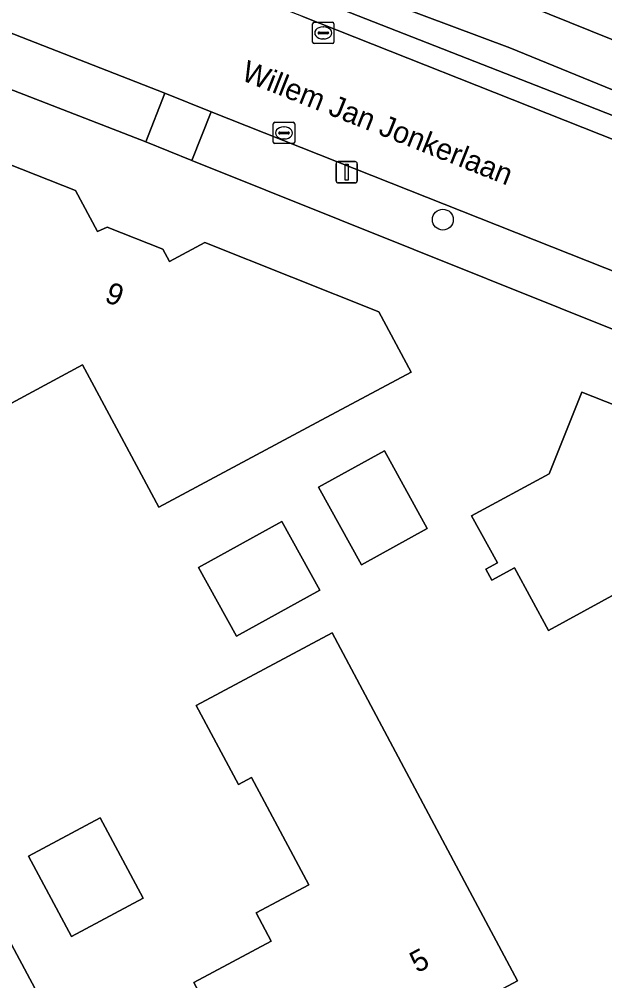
# Model space of a CAD drawing. Extents: x 157320 to 158835, y 386650 to 388491.
# Drawn here: x 158164.36 to 158191.75, y 387283.97 to 387328.97 of the extents above; entities that cross this region are included whole.
import ezdxf

# ---------------------------------------------------------------- set-up
doc = ezdxf.new("R2010")
doc.units = 0
for name, color, linetype in [('IMGEO_Berm_groen', 7, 'Continuous'), ('IMGEO_Boom', 7, 'Continuous'), ('IMGEO_Erf', 7, 'Continuous'), ('IMGEO_Fietspad_gesloten', 7, 'Continuous'), ('IMGEO_Greppel_droge_sloot', 7, 'Continuous'), ('IMGEO_Groenvoorziening', 7, 'Continuous'), ('IMGEO_Kolk', 7, 'Continuous'), ('IMGEO_Lichtmast', 7, 'Continuous'), ('IMGEO_Openbare_ruimte_label', 7, 'Continuous'), ('IMGEO_Pand', 7, 'Continuous'), ('IMGEO_Pand_nummerreeks', 7, 'Continuous'), ('IMGEO_Rijbaan_lokaal_gesloten', 7, 'Continuous'), ('IMGEO_Voetpad_open', 7, 'Continuous')]:
    doc.layers.add(name, color=color, linetype=linetype)

msp = doc.modelspace()

# ---------------------------------------------------------------- linework, layer by layer
at = {"layer": 'IMGEO_Berm_groen'}
msp.add_lwpolyline([(158177.571, 387329.112), (158217.018, 387313.487), (158222.051, 387311.493), (158224.046, 387315.044), (158195.029, 387326.837), (158178.354, 387333.585)], dxfattribs=at)
msp.add_lwpolyline([(158187.304, 387327.627), (158220.325, 387314.118), (158222.485, 387313.349), (158222.156, 387312.434), (158211.722, 387316.644), (158201.765, 387320.671), (158189.611, 387325.448), (158179.141, 387329.549), (158177.31, 387330.226), (158177.749, 387331.214)], close=True, dxfattribs=at)
at = {"layer": 'IMGEO_Boom'}
msp.add_circle((158184.177, 387319.591), 0.489, dxfattribs=at)
at = {"layer": 'IMGEO_Erf'}
msp.add_lwpolyline([(158192.371, 387280.748), (158201.235, 387285.4), (158202.158, 387286.046), (158212.666, 387291.668), (158216.158, 387300.99), (158216.196, 387301.202), (158216.245, 387301.693), (158216.243, 387302.187), (158216.189, 387302.678), (158216.085, 387303.161), (158215.93, 387303.63), (158215.727, 387304.08), (158215.478, 387304.507), (158215.186, 387304.905), (158214.854, 387305.271), (158214.486, 387305.6), (158201.742, 387310.539), (158200.048, 387311.279), (158172.43, 387322.36), (158170.279, 387323.24), (158156.835, 387328.445)], dxfattribs=at)
for points in [[(158167.753, 387311.991), (158167.319, 387312.803), (158161.069, 387309.433), (158158.9, 387313.489), (158158.184, 387313.103), (158154.907, 387311.336), (158152.816, 387315.215), (158150.443, 387319.616), (158150.696, 387319.766), (158151.102, 387319.049), (158156.36, 387321.925), (158155.984, 387322.628), (158155.474, 387323.582), (158157.542, 387324.686), (158166.988, 387320.948), (158168.02, 387319.037), (158168.467, 387319.243), (158171.074, 387318.202), (158171.391, 387317.634), (158173.045, 387318.527), (158181.181, 387315.276), (158182.695, 387312.457), (158178.287, 387310.099), (158170.884, 387306.138)], [(158187.529, 387303.287), (158186.474, 387302.714), (158186.195, 387303.228), (158186.728, 387303.535), (158185.52, 387305.721), (158189.153, 387307.696), (158190.685, 387311.518), (158198.358, 387308.486), (158197.986, 387307.545), (158201.15, 387306.291), (158203.112, 387305.513), (158203.483, 387306.446), (158213.734, 387302.382), (158212.072, 387298.205), (158201.372, 387292.438), (158198.42, 387297.878), (158195.529, 387296.309), (158193.515, 387300.122), (158192.433, 387302.167), (158189.116, 387300.367)], [(158178.358, 387307.067), (158181.443, 387308.772), (158183.45, 387305.141), (158180.364, 387303.436)], [(158172.737, 387303.306), (158176.642, 387305.464), (158178.421, 387302.246), (158174.516, 387300.088)], [(158177.911, 387288.455), (158175.23, 387293.485), (158174.613, 387293.156), (158172.641, 387296.857), (158179.002, 387300.247), (158185.321, 387288.375), (158187.67, 387283.961), (158181.141, 387280.472), (158181.85, 387279.162), (158176.566, 387276.312), (158174.214, 387280.725), (158172.528, 387283.889), (158176.149, 387285.818), (158175.444, 387287.14)], [(158164.785, 387289.793), (158168.149, 387291.593), (158170.159, 387287.838), (158166.795, 387286.038)], [(158160.846, 387291.527), (158167.986, 387278.187), (158170.346, 387273.778), (158166.37, 387271.658), (158164.586, 387275.024), (158163.503, 387277.068), (158160.952, 387275.692), (158161.366, 387274.955), (158158.116, 387273.167), (158158.228, 387272.942), (158156.592, 387272.05), (158156.49, 387272.276), (158154.655, 387271.321), (158152.296, 387275.73), (158150.449, 387279.18), (158156.895, 387282.63), (158154.073, 387287.902)]]:
    msp.add_lwpolyline(points, close=True, dxfattribs=at)
at = {"layer": 'IMGEO_Fietspad_gesloten'}
msp.add_lwpolyline([(158124.471, 387355.87), (158132.741, 387352.366), (158149.829, 387345.265), (158176.498, 387334.345), (158178.354, 387333.585), (158195.029, 387326.837), (158224.046, 387315.044), (158225.213, 387314.57), (158232.134, 387311.757), (158271.569, 387296.126), (158272.304, 387295.835), (158288.418, 387289.45), (158289.751, 387292.854), (158274.047, 387299.005), (158272.994, 387299.418), (158233.586, 387314.953), (158196.427, 387330.121), (158179.894, 387336.819), (158178.012, 387337.588), (158134.371, 387355.421), (158125.75, 387359.161)], dxfattribs=at)
at = {"layer": 'IMGEO_Greppel_droge_sloot'}
msp.add_lwpolyline([(158177.31, 387330.226), (158179.141, 387329.549), (158189.611, 387325.448), (158201.765, 387320.671), (158211.722, 387316.644), (158222.156, 387312.434), (158222.485, 387313.349), (158220.325, 387314.118), (158187.304, 387327.627), (158177.749, 387331.214)], close=True, dxfattribs=at)
at = {"layer": 'IMGEO_Groenvoorziening'}
msp.add_lwpolyline([(158153.833, 387330.275), (158152.294, 387329.436), (158153.727, 387326.8), (158156.835, 387328.445), (158170.279, 387323.24), (158171.172, 387325.505), (158158.741, 387330.384)], dxfattribs=at)
msp.add_lwpolyline([(158173.33, 387324.641), (158172.43, 387322.36), (158200.048, 387311.279), (158201.008, 387313.673)], close=True, dxfattribs=at)
at = {"layer": 'IMGEO_Kolk'}
for p, q in [((158178.081, 387327.905), (158178.081, 387328.757)), ((158178.156, 387328.831), (158179.008, 387328.831)), ((158178.569, 387328.611), (158178.594, 387328.611)), ((158179.082, 387328.757), (158179.082, 387327.905)), ((158178.34, 387328.325), (158178.34, 387328.337)), ((158178.778, 387328.288), (158178.38, 387328.288)), ((158178.383, 387328.374), (158178.781, 387328.374)), ((158178.592, 387328.051), (158178.567, 387328.051)), ((158178.824, 387328.337), (158178.824, 387328.325)), ((158179.008, 387327.831), (158178.156, 387327.831)), ((158176.244, 387323.222), (158176.244, 387324.074)), ((158176.319, 387324.148), (158177.171, 387324.148)), ((158177.245, 387324.074), (158177.245, 387323.222)), ((158176.503, 387323.642), (158176.503, 387323.654)), ((158176.941, 387323.605), (158176.543, 387323.605)), ((158176.546, 387323.691), (158176.944, 387323.691)), ((158176.732, 387323.928), (158176.757, 387323.928)), ((158176.987, 387323.654), (158176.987, 387323.642)), ((158177.171, 387323.148), (158176.319, 387323.148)), ((158176.755, 387323.368), (158176.73, 387323.368))]:
    msp.add_line(p, q, dxfattribs=at)
for points in [[(158178.081, 387327.905), (158178.081, 387328.757)], [(158178.156, 387328.831), (158179.008, 387328.831)], [(158179.082, 387328.757), (158179.082, 387327.905)], [(158179.008, 387327.831), (158178.156, 387327.831)], [(158176.244, 387323.222), (158176.244, 387324.074)], [(158176.319, 387324.148), (158177.171, 387324.148)], [(158177.245, 387324.074), (158177.245, 387323.222)], [(158177.171, 387323.148), (158176.319, 387323.148)]]:
    msp.add_lwpolyline(points, dxfattribs=at)
for centre, radius, start, end in [((158178.158, 387328.755), 0.0765, 91.552, 178.448), ((158178.158, 387328.755), 0.0765, 91.552, 178.448), ((158179.006, 387328.755), 0.0765, 1.552, 88.448), ((158179.006, 387328.755), 0.0765, 1.552, 88.448), ((158178.38, 387328.334), 0.0403, 85.8775, 175.7526), ((158178.377, 387328.324), 0.0366, 178.938, 274.7102), ((158178.781, 387328.331), 0.043, 264.8664, 352.4533), ((158178.785, 387328.336), 0.0386, 1.7309, 96.639), ((158178.158, 387327.907), 0.0765, 181.552, 268.448), ((158178.158, 387327.907), 0.0765, 181.552, 268.448), ((158179.006, 387327.907), 0.0765, 271.552, 358.448), ((158179.006, 387327.907), 0.0765, 271.552, 358.448), ((158176.321, 387324.072), 0.0765, 91.552, 178.448), ((158176.321, 387324.072), 0.0765, 91.552, 178.448), ((158177.169, 387324.072), 0.0765, 1.552, 88.448), ((158177.169, 387324.072), 0.0765, 1.552, 88.448), ((158176.543, 387323.651), 0.0403, 85.8775, 175.7526), ((158176.54, 387323.641), 0.0366, 178.938, 274.7102), ((158176.944, 387323.648), 0.043, 264.8664, 352.4533), ((158176.948, 387323.653), 0.0386, 1.7309, 96.639), ((158176.321, 387323.224), 0.0765, 181.552, 268.448), ((158176.321, 387323.224), 0.0765, 181.552, 268.448), ((158177.169, 387323.224), 0.0765, 271.552, 358.448), ((158177.169, 387323.224), 0.0765, 271.552, 358.448)]:
    msp.add_arc(centre, radius, start, end, dxfattribs=at)
for centre, major_axis, ratio, start_param, end_param in [((158178.568, 387328.331), (-0.387, 0.002), 0.722429, 4.712389, 7.853982), ((158178.593, 387328.331), (-0.39, 0.002), 0.717154, 1.570796, 4.712389), ((158176.731, 387323.648), (-0.387, 0.002), 0.722429, 4.712389, 7.853982), ((158176.756, 387323.648), (-0.39, 0.002), 0.717154, 1.570796, 4.712389)]:
    msp.add_ellipse(centre, major_axis=major_axis, ratio=ratio, start_param=start_param, end_param=end_param, dxfattribs=at)
at = {"layer": 'IMGEO_Lichtmast'}
for p, q in [((158179.181, 387321.408), (158179.181, 387322.208)), ((158179.181, 387322.208), (158179.181, 387321.408)), ((158179.281, 387322.308), (158180.071, 387322.308)), ((158180.071, 387322.308), (158179.281, 387322.308)), ((158180.171, 387322.208), (158180.171, 387321.408)), ((158180.171, 387321.408), (158180.171, 387322.208)), ((158180.071, 387321.308), (158179.281, 387321.308)), ((158179.281, 387321.308), (158180.071, 387321.308))]:
    msp.add_line(p, q, dxfattribs=at)
msp.add_lwpolyline([(158179.601, 387322.183), (158179.751, 387322.183), (158179.751, 387321.433), (158179.601, 387321.433), (158179.601, 387322.183)], dxfattribs=at)
for centre, start, end in [((158179.281, 387322.208), 90, 180), ((158179.281, 387322.208), 90, 180), ((158180.071, 387322.208), 0, 90), ((158180.071, 387322.208), 360, 90), ((158179.281, 387321.408), 180, 270), ((158179.281, 387321.408), 180, 270), ((158180.071, 387321.408), 270, 0), ((158180.071, 387321.408), 270, 0)]:
    msp.add_arc(centre, 0.1, start, end, dxfattribs=at)
at = {"layer": 'IMGEO_Pand'}
for points in [[(158173.045, 387318.527), (158171.391, 387317.634), (158171.074, 387318.202), (158168.467, 387319.243), (158168.02, 387319.037), (158166.988, 387320.948), (158157.542, 387324.686), (158155.474, 387323.582), (158155.984, 387322.628), (158156.36, 387321.925), (158151.102, 387319.049), (158150.696, 387319.766), (158150.443, 387319.616), (158152.816, 387315.215), (158154.907, 387311.336), (158158.184, 387313.103), (158158.9, 387313.489), (158161.069, 387309.433), (158167.319, 387312.803), (158167.753, 387311.991), (158170.884, 387306.138), (158178.287, 387310.099), (158182.695, 387312.457), (158181.181, 387315.276)], [(158203.483, 387306.446), (158203.112, 387305.513), (158201.15, 387306.291), (158197.986, 387307.545), (158198.358, 387308.486), (158190.685, 387311.518), (158189.153, 387307.696), (158185.52, 387305.721), (158186.728, 387303.535), (158186.195, 387303.228), (158186.474, 387302.714), (158187.529, 387303.287), (158189.116, 387300.367), (158192.433, 387302.167), (158193.515, 387300.122), (158195.529, 387296.309), (158198.42, 387297.878), (158201.372, 387292.438), (158212.072, 387298.205), (158213.734, 387302.382)], [(158183.45, 387305.141), (158181.443, 387308.772), (158178.358, 387307.067), (158180.364, 387303.436)], [(158172.737, 387303.306), (158174.516, 387300.088), (158178.421, 387302.246), (158176.642, 387305.464)], [(158187.67, 387283.961), (158185.321, 387288.375), (158179.002, 387300.247), (158172.641, 387296.857), (158174.613, 387293.156), (158175.23, 387293.485), (158177.911, 387288.455), (158175.444, 387287.14), (158176.149, 387285.818), (158172.528, 387283.889), (158174.214, 387280.725), (158176.566, 387276.312), (158181.85, 387279.162), (158181.141, 387280.472)], [(158164.785, 387289.793), (158166.795, 387286.038), (158170.159, 387287.838), (158168.149, 387291.593)], [(158167.986, 387278.187), (158160.846, 387291.527), (158154.073, 387287.902), (158156.895, 387282.63), (158150.449, 387279.18), (158152.296, 387275.73), (158154.655, 387271.321), (158156.49, 387272.276), (158156.592, 387272.05), (158158.228, 387272.942), (158158.116, 387273.167), (158161.366, 387274.955), (158160.952, 387275.692), (158163.503, 387277.068), (158164.586, 387275.024), (158166.37, 387271.658), (158170.346, 387273.778)]]:
    msp.add_lwpolyline(points, close=True, dxfattribs=at)
at = {"layer": 'IMGEO_Rijbaan_lokaal_gesloten'}
msp.add_lwpolyline([(158177.571, 387329.112), (158173.509, 387330.714), (158160.877, 387335.746), (158158.741, 387330.384), (158171.172, 387325.505), (158173.33, 387324.641), (158201.008, 387313.673), (158202.682, 387313.005), (158214.851, 387308.211), (158217.018, 387313.487)], close=True, dxfattribs=at)
at = {"layer": 'IMGEO_Voetpad_open'}
msp.add_lwpolyline([(158173.33, 387324.641), (158171.172, 387325.505), (158170.279, 387323.24), (158172.43, 387322.36)], close=True, dxfattribs=at)

# ---------------------------------------------------------------- texts
at = {"layer": 'IMGEO_Openbare_ruimte_label'}
msp.add_text('Willem Jan Jonkerlaan', height=1, rotation=338.3581, dxfattribs=at).set_placement((158174.689, 387326.145))
at = {"layer": 'IMGEO_Pand_nummerreeks'}
for s, rotation, p in [('9', 338.2333, (158168.298, 387315.778)), ('5', 28.1194, (158182.975, 387284.309))]:
    msp.add_text(s, height=1, rotation=rotation, dxfattribs=at).set_placement(p)

doc.saveas('drawing.dxf')
